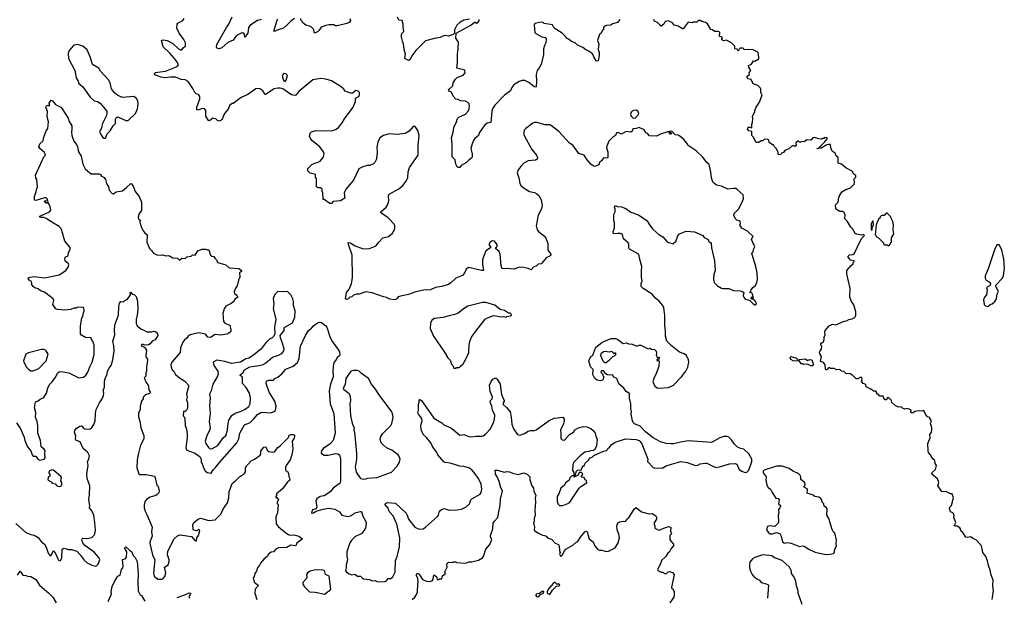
# Model space of a CAD drawing. Extents: x 1603745 to 1745082, y 385868 to 533966.
# Tile 610 of 646: x 1670218 to 1682338, y 485734 to 492841. Entities that reach past the tile are written whole.
import ezdxf

# ---------------------------------------------------------------- set-up
doc = ezdxf.new("R2010")
doc.units = 0

msp = doc.modelspace()

# ---------------------------------------------------------------- linework, layer by layer
at = {"layer": '0CON20XD'}
for points in [[(1674885, 490760), (1674935, 490799), (1674976, 490854), (1674997, 490895), (1675001, 490969), (1675018, 491022), (1675124, 491175), (1675124, 491295), (1675134, 491415), (1675117, 491477), (1675085, 491528), (1675065, 491530), (1675011, 491469), (1674965, 491441), (1674864, 491426), (1674765, 491437), (1674695, 491416), (1674653, 491385), (1674626, 491335), (1674614, 491274), (1674620, 491215), (1674615, 491160), (1674604, 491115), (1674589, 491085), (1674575, 491067), (1674530, 491045), (1674495, 491047), (1674441, 491029), (1674393, 491005), (1674325, 490868), (1674234, 490756), (1674212, 490705), (1674220, 490645), (1674167, 490613), (1674078, 490602), (1674055, 490580), (1674035, 490580), (1673965, 490630), (1673955, 490630), (1673950, 490715), (1673943, 490723), (1673940, 490755), (1673925, 490770), (1673895, 490772), (1673872, 490785), (1673870, 490885), (1673860, 490895), (1673858, 490935), (1673793, 490953), (1673763, 490983), (1673765, 491010), (1673815, 491058), (1673850, 491075), (1673894, 491086), (1673915, 491100), (1673953, 491145), (1673967, 491185), (1673956, 491216), (1673913, 491275), (1673814, 491354), (1673800, 491375), (1673787, 491405), (1673794, 491446), (1673809, 491461), (1673862, 491478), (1674055, 491474), (1674085, 491480), (1674115, 491492), (1674142, 491515), (1674187, 491573), (1674215, 491621), (1674321, 491765), (1674352, 491835), (1674350, 491875), (1674392, 491895), (1674400, 491915), (1674400, 491945), (1674385, 491960), (1674355, 491968), (1674315, 491938), (1674295, 491938), (1674243, 491953), (1674225, 491960), (1674208, 491985), (1674174, 492014), (1674055, 492087), (1673985, 492109), (1673925, 492119), (1673825, 492102), (1673655, 491958), (1673617, 491913), (1673604, 491906), (1673565, 491915), (1673459, 491989), (1673425, 492000), (1673395, 492000), (1673352, 491988), (1673245, 491920), (1673235, 491920), (1673225, 491948), (1673210, 491965), (1673175, 491988), (1673145, 491994), (1673125, 491990), (1673025, 491919), (1672945, 491883), (1672845, 491810), (1672835, 491810), (1672802, 491785), (1672785, 491740), (1672738, 491685), (1672705, 491610), (1672691, 491599), (1672674, 491594), (1672655, 491600), (1672632, 491622), (1672595, 491629), (1672555, 491597), (1672542, 491602), (1672508, 491655), (1672508, 491725), (1672495, 491744), (1672465, 491747), (1672415, 491726), (1672397, 491735), (1672399, 491765), (1672434, 491865), (1672437, 491895), (1672422, 491915), (1672385, 491931), (1672373, 491943), (1672350, 491995), (1672291, 492081), (1672255, 492101), (1672205, 492103), (1672135, 492134), (1672075, 492134), (1672005, 492125), (1671957, 492135), (1671885, 492161), (1671877, 492175), (1671885, 492190), (1672015, 492208), (1672155, 492265), (1672173, 492285), (1672162, 492315), (1672125, 492364), (1672065, 492430), (1671984, 492505), (1671963, 492585), (1671985, 492592), (1672035, 492584), (1672105, 492546), (1672175, 492483), (1672205, 492467), (1672215, 492468), (1672235, 492497), (1672258, 492515), (1672261, 492555), (1672240, 492595), (1672180, 492675), (1672151, 492735), (1672157, 492785), (1672165, 492798), (1672225, 492832), (1672244, 492856)], [(1673195, 492844), (1673145, 492831), (1673051, 492769), (1673035, 492745), (1673027, 492675), (1673010, 492655), (1672995, 492620), (1672980, 492665), (1672965, 492678), (1672945, 492676), (1672886, 492645), (1672845, 492590), (1672781, 492559), (1672705, 492495), (1672675, 492483), (1672648, 492488), (1672639, 492505), (1672646, 492535), (1672764, 492745), (1672793, 492787), (1672832, 492875)], [(1673600, 492855), (1673555, 492823), (1673508, 492772), (1673465, 492737), (1673387, 492713), (1673355, 492697), (1673345, 492700), (1673386, 492834), (1673395, 492850)], [(1674283, 492855), (1674290, 492825), (1674272, 492805), (1674246, 492794), (1674125, 492767), (1674105, 492767), (1674085, 492776), (1674025, 492778), (1673985, 492771), (1673931, 492749), (1673905, 492713), (1673885, 492693), (1673850, 492675), (1673842, 492685), (1673838, 492718), (1673802, 492755), (1673740, 492775), (1673705, 492800), (1673700, 492815), (1673680, 492835), (1673680, 492855)], [(1675755, 492848), (1675685, 492836), (1675635, 492808), (1675600, 492775), (1675570, 492715), (1675570, 492675), (1675555, 492660), (1675495, 492639), (1675455, 492648), (1675436, 492644), (1675395, 492622), (1675325, 492609), (1675215, 492579), (1675095, 492463), (1675044, 492396), (1675025, 492352), (1675005, 492340), (1674958, 492365), (1674967, 492415), (1674951, 492475), (1674944, 492545), (1674929, 492575), (1674916, 492624), (1674917, 492665), (1674946, 492695), (1674938, 492755), (1674940, 492785), (1674925, 492830), (1674885, 492833), (1674870, 492870)], [(1677606, 492845), (1677575, 492807), (1677515, 492790), (1677495, 492773), (1677445, 492768), (1677412, 492755), (1677404, 492746), (1677403, 492717), (1677390, 492710), (1677374, 492676), (1677355, 492660), (1677332, 492585), (1677348, 492545), (1677339, 492475), (1677352, 492435), (1677352, 492398), (1677338, 492335), (1677325, 492330), (1677313, 492333), (1677284, 492384), (1677278, 492408), (1677265, 492423), (1677215, 492458), (1677185, 492470), (1677148, 492498), (1677085, 492526), (1677054, 492554), (1677012, 492572), (1676975, 492600), (1676955, 492608), (1676937, 492635), (1676895, 492673), (1676797, 492737), (1676775, 492777), (1676673, 492793), (1676660, 492805), (1676635, 492812), (1676558, 492792), (1676550, 492775), (1676560, 492685), (1676571, 492671), (1676645, 492628), (1676685, 492620), (1676697, 492607), (1676693, 492557), (1676677, 492525), (1676667, 492483), (1676666, 492414), (1676641, 492305), (1676615, 492252), (1676587, 492215), (1676574, 492166), (1676581, 492085), (1676574, 492016), (1676565, 492010), (1676545, 492019), (1676485, 492069), (1676435, 492092), (1676405, 492094), (1676365, 492082), (1676302, 492038), (1676276, 492005), (1676260, 491965), (1676187, 491913), (1676065, 491787), (1676038, 491745), (1676029, 491715), (1676018, 491575), (1675975, 491569), (1675945, 491546), (1675879, 491451), (1675866, 491414), (1675822, 491378), (1675804, 491355), (1675786, 491315), (1675771, 491255), (1675788, 491185), (1675788, 491152), (1675785, 491142), (1675745, 491112), (1675718, 491082), (1675652, 491045), (1675635, 491020), (1675615, 491020), (1675602, 491032), (1675588, 491065), (1675577, 491117), (1675542, 491155), (1675543, 491315), (1675533, 491385), (1675553, 491455), (1675562, 491515), (1675596, 491584), (1675606, 491624), (1675625, 491642), (1675705, 491680), (1675738, 491715), (1675750, 491745), (1675756, 491784), (1675752, 491805), (1675735, 491822), (1675707, 491837), (1675644, 491844), (1675615, 491858), (1675585, 491862), (1675555, 491900), (1675535, 491950), (1675505, 491962), (1675498, 491975), (1675504, 491986), (1675550, 492025), (1675552, 492065), (1675581, 492109), (1675605, 492130), (1675675, 492160), (1675700, 492185), (1675698, 492218), (1675600, 492245), (1675609, 492315), (1675606, 492415), (1675616, 492485), (1675618, 492565), (1675587, 492615), (1675590, 492675), (1675683, 492723), (1675773, 492775), (1675815, 492810), (1675825, 492812), (1675845, 492798), (1675855, 492800), (1675874, 492826), (1675874, 492845)], [(1678868, 492618), (1678855, 492630), (1678833, 492633), (1678836, 492686), (1678816, 492696), (1678775, 492697), (1678745, 492717), (1678725, 492720), (1678685, 492788), (1678660, 492805), (1678615, 492818), (1678595, 492832), (1678575, 492830), (1678555, 492812), (1678508, 492812), (1678495, 492802), (1678448, 492812), (1678385, 492730), (1678375, 492730), (1678322, 492762), (1678275, 492772), (1678253, 492803), (1678205, 492828), (1678165, 492820), (1678147, 492785), (1678115, 492760), (1678105, 492760), (1678100, 492775), (1678068, 492808), (1678032, 492822), (1678024, 492845)], [(1671275, 491382), (1671294, 491436), (1671330, 491475), (1671367, 491535), (1671396, 491565), (1671399, 491611), (1671406, 491634), (1671425, 491644), (1671435, 491642), (1671525, 491601), (1671555, 491601), (1671645, 491688), (1671668, 491745), (1671676, 491805), (1671673, 491843), (1671655, 491873), (1671625, 491894), (1671484, 491884), (1671427, 491907), (1671385, 491941), (1671350, 491990), (1671331, 492065), (1671311, 492101), (1671215, 492209), (1671193, 492243), (1671115, 492291), (1671084, 492385), (1671048, 492468), (1670995, 492516), (1670935, 492534), (1670883, 492527), (1670828, 492462), (1670816, 492425), (1670819, 492365), (1670897, 492215), (1670913, 492125), (1670937, 492085), (1670946, 492055), (1670994, 492015), (1671085, 491886), (1671134, 491844), (1671175, 491834), (1671209, 491815), (1671289, 491715), (1671292, 491688), (1671282, 491655), (1671239, 491565), (1671222, 491498), (1671203, 491475), (1671202, 491465), (1671216, 491426), (1671240, 491390), (1671255, 491382), (1671275, 491382)], [(1682190, 485705), (1682206, 485814), (1682196, 485875), (1682201, 485945), (1682170, 486020), (1682167, 486055), (1682143, 486125), (1682132, 486182), (1682109, 486235), (1682074, 486285), (1682056, 486366), (1681996, 486436), (1681945, 486460), (1681926, 486476), (1681885, 486468), (1681862, 486472), (1681825, 486530), (1681803, 486553), (1681800, 486575), (1681789, 486589), (1681757, 486607), (1681735, 486608), (1681722, 486615), (1681740, 486655), (1681718, 486715), (1681722, 486745), (1681703, 486773), (1681677, 486787), (1681663, 486825), (1681666, 486844), (1681687, 486865), (1681713, 486957), (1681697, 487007), (1681675, 487008), (1681625, 487030), (1681570, 487035), (1681520, 487105), (1681532, 487145), (1681515, 487190), (1681445, 487250), (1681452, 487275), (1681490, 487305), (1681502, 487355), (1681488, 487378), (1681482, 487415), (1681457, 487437), (1681430, 487485), (1681404, 487514), (1681399, 487535), (1681398, 487625), (1681426, 487695), (1681421, 487735), (1681440, 487765), (1681446, 487794), (1681446, 487825), (1681435, 487858), (1681428, 487875), (1681436, 487894), (1681438, 487915), (1681420, 487935), (1681420, 487945), (1681394, 487954), (1681367, 487987), (1681345, 488032), (1681323, 488023), (1681285, 488028), (1681235, 488020), (1681217, 488003), (1681205, 488000), (1681188, 488008), (1681190, 488035), (1681165, 488050), (1681145, 488058), (1681115, 488050), (1681103, 488053), (1681085, 488060), (1681067, 488077), (1681035, 488073), (1680993, 488093), (1680952, 488132), (1680950, 488155), (1680915, 488188), (1680895, 488188), (1680888, 488162), (1680873, 488163), (1680853, 488183), (1680852, 488202), (1680845, 488210), (1680805, 488210), (1680788, 488228), (1680770, 488235), (1680770, 488255), (1680755, 488270), (1680728, 488268), (1680705, 488290), (1680695, 488290), (1680688, 488298), (1680645, 488318), (1680638, 488325), (1680635, 488350), (1680600, 488365), (1680580, 488395), (1680588, 488415), (1680585, 488438), (1680563, 488437), (1680535, 488420), (1680515, 488420), (1680465, 488470), (1680452, 488472), (1680447, 488487), (1680393, 488483), (1680363, 488513), (1680335, 488518), (1680315, 488537), (1680271, 488531), (1680245, 488548), (1680198, 488548), (1680185, 488560), (1680172, 488558), (1680155, 488532), (1680145, 488532), (1680135, 488542), (1680132, 488592), (1680121, 488611), (1680111, 488621), (1680074, 488635), (1680088, 488695), (1680065, 488730), (1680062, 488745), (1680070, 488765), (1680088, 488785), (1680090, 488825), (1680080, 488835), (1680080, 488855), (1680095, 488870), (1680110, 488875), (1680122, 488905), (1680120, 488935), (1680133, 488965), (1680129, 488995), (1680134, 489016), (1680180, 489075), (1680224, 489096), (1680265, 489087), (1680365, 489130), (1680395, 489134), (1680425, 489150), (1680465, 489158), (1680497, 489175), (1680510, 489200), (1680511, 489245), (1680484, 489334), (1680455, 489375), (1680437, 489425), (1680441, 489535), (1680398, 489715), (1680401, 489755), (1680452, 489818), (1680478, 489835), (1680477, 489855), (1680488, 489865), (1680488, 489875), (1680445, 489880), (1680410, 489925), (1680434, 489946), (1680475, 489950), (1680495, 489968), (1680568, 490125), (1680585, 490152), (1680618, 490185), (1680605, 490198), (1680585, 490190), (1680515, 490200), (1680497, 490215), (1680478, 490258), (1680447, 490287), (1680406, 490356), (1680377, 490385), (1680370, 490405), (1680380, 490425), (1680380, 490445), (1680361, 490471), (1680345, 490482), (1680315, 490482), (1680270, 490505), (1680262, 490515), (1680258, 490562), (1680292, 490595), (1680300, 490655), (1680310, 490665), (1680310, 490675), (1680337, 490723), (1680388, 490752), (1680445, 490770), (1680488, 490815), (1680492, 490835), (1680488, 490882), (1680508, 490905), (1680510, 490925), (1680485, 490940), (1680466, 490976), (1680385, 491018), (1680335, 491062), (1680294, 491074), (1680292, 491145), (1680267, 491167), (1680257, 491197), (1680218, 491225), (1680202, 491265), (1680200, 491305), (1680176, 491306), (1680155, 491300), (1680085, 491260), (1680050, 491260), (1680050, 491255), (1680035, 491250), (1680030, 491255), (1680050, 491260), (1680126, 491334), (1680158, 491375), (1680157, 491387), (1680125, 491390), (1680115, 491380), (1680100, 491380), (1680095, 491370), (1680085, 491370), (1680054, 491374), (1680005, 491392), (1679980, 491385), (1679955, 491360), (1679905, 491362), (1679875, 491338), (1679855, 491342), (1679835, 491333), (1679815, 491332), (1679806, 491346), (1679795, 491348), (1679772, 491325), (1679770, 491315), (1679778, 491305), (1679765, 491282), (1679745, 491290), (1679725, 491288), (1679685, 491252), (1679635, 491230), (1679620, 491205), (1679595, 491200), (1679585, 491182), (1679565, 491177), (1679555, 491182), (1679552, 491212), (1679528, 491255), (1679508, 491275), (1679495, 491300), (1679485, 491300), (1679445, 491330), (1679438, 491358), (1679428, 491368), (1679385, 491370), (1679365, 491350), (1679345, 491350), (1679315, 491330), (1679285, 491330), (1679245, 491400), (1679230, 491415), (1679230, 491465), (1679195, 491473), (1679178, 491495), (1679185, 491520), (1679205, 491520), (1679225, 491510), (1679228, 491515), (1679228, 491555), (1679238, 491575), (1679242, 491625), (1679240, 491655), (1679268, 491705), (1679268, 491725), (1679284, 491766), (1679326, 491824), (1679356, 491915), (1679341, 491945), (1679342, 491985), (1679335, 492000), (1679305, 492030), (1679245, 492052), (1679220, 492105), (1679185, 492113), (1679173, 492127), (1679172, 492145), (1679200, 492165), (1679198, 492192), (1679218, 492215), (1679192, 492255), (1679190, 492275), (1679226, 492294), (1679250, 492335), (1679265, 492332), (1679315, 492360), (1679312, 492425), (1679305, 492440), (1679245, 492468), (1679185, 492473), (1679135, 492470), (1679130, 492485), (1679115, 492490), (1679085, 492490), (1679072, 492478), (1679062, 492452), (1679048, 492478), (1679022, 492482), (1679020, 492515), (1678985, 492550), (1678917, 492587), (1678885, 492582), (1678862, 492592), (1678860, 492605), (1678868, 492618)], [(1673485, 492080), (1673498, 492095), (1673516, 492155), (1673495, 492173), (1673465, 492178), (1673454, 492156), (1673455, 492130), (1673465, 492098), (1673474, 492084), (1673485, 492080)], [(1670635, 490336), (1670546, 490396), (1670515, 490406), (1670480, 490405), (1670462, 490415), (1670468, 490425), (1670585, 490477), (1670600, 490495), (1670595, 490540), (1670565, 490600), (1670559, 490585), (1670545, 490582), (1670520, 490605), (1670535, 490614), (1670560, 490610), (1670564, 490616), (1670557, 490637), (1670545, 490647), (1670525, 490649), (1670415, 490618), (1670402, 490622), (1670399, 490645), (1670400, 490665), (1670423, 490725), (1670428, 490765), (1670438, 490785), (1670430, 490875), (1670418, 490895), (1670414, 490926), (1670516, 491154), (1670537, 491175), (1670523, 491205), (1670465, 491257), (1670452, 491275), (1670468, 491315), (1670508, 491352), (1670514, 491395), (1670543, 491475), (1670565, 491500), (1670573, 491585), (1670557, 491653), (1670562, 491712), (1670542, 491765), (1670550, 491780), (1670565, 491790), (1670573, 491783), (1670590, 491785), (1670580, 491815), (1670605, 491852), (1670624, 491844), (1670658, 491798), (1670725, 491764), (1670742, 491745), (1670815, 491627), (1670826, 491586), (1670859, 491535), (1670862, 491495), (1670854, 491455), (1670859, 491415), (1670886, 491345), (1670916, 491306), (1670930, 491275), (1670944, 491215), (1670973, 491163), (1670995, 491063), (1671024, 491005), (1671080, 490955), (1671100, 490945), (1671195, 490944), (1671212, 490935), (1671225, 490917), (1671259, 490899), (1671276, 490876), (1671287, 490825), (1671313, 490785), (1671321, 490745), (1671355, 490702), (1671375, 490700), (1671405, 490721), (1671485, 490733), (1671534, 490775), (1671585, 490824), (1671595, 490820), (1671618, 490785), (1671638, 490725), (1671690, 490665), (1671716, 490595), (1671719, 490515), (1671716, 490494), (1671685, 490448), (1671677, 490405), (1671681, 490391), (1671700, 490375), (1671698, 490355), (1671706, 490315), (1671731, 490255), (1671755, 490222), (1671787, 490195), (1671784, 490105), (1671806, 490045), (1671816, 490026), (1671842, 490002), (1671865, 489970), (1671905, 489948), (1671955, 489944), (1671975, 489949), (1672016, 489934), (1672055, 489938), (1672105, 489912), (1672160, 489905), (1672185, 489880), (1672215, 489907), (1672255, 489903), (1672276, 489924), (1672328, 489932), (1672345, 489948), (1672377, 489943), (1672410, 489995), (1672465, 490017), (1672505, 490018), (1672525, 490007), (1672548, 490008), (1672567, 489945), (1672585, 489930), (1672610, 489925), (1672620, 489905), (1672640, 489885), (1672652, 489855), (1672671, 489851), (1672755, 489823), (1672795, 489787), (1672915, 489778), (1672947, 489755), (1672948, 489742), (1672922, 489725), (1672926, 489674), (1672910, 489635), (1672896, 489565), (1672872, 489528), (1672857, 489493), (1672862, 489472), (1672893, 489453), (1672902, 489425), (1672872, 489405), (1672862, 489395), (1672856, 489374), (1672823, 489347), (1672754, 489316), (1672736, 489284), (1672719, 489225), (1672728, 489128), (1672745, 489107), (1672803, 489083), (1672818, 489025), (1672817, 489005), (1672790, 488980), (1672770, 488970), (1672695, 488960), (1672625, 488968), (1672565, 488931), (1672536, 488936), (1672505, 488971), (1672425, 488989), (1672315, 488962), (1672291, 488945), (1672271, 488919), (1672245, 488902), (1672225, 488873), (1672199, 488805), (1672194, 488745), (1672092, 488625), (1672080, 488595), (1672081, 488565), (1672095, 488533), (1672116, 488516), (1672137, 488477), (1672185, 488436), (1672253, 488395), (1672295, 488345), (1672298, 488325), (1672271, 488235), (1672278, 488195), (1672272, 488165), (1672283, 488125), (1672284, 488065), (1672275, 488039), (1672255, 488018), (1672235, 488020), (1672230, 487965), (1672243, 487953), (1672249, 487935), (1672254, 487846), (1672272, 487802), (1672278, 487745), (1672279, 487701), (1672264, 487574), (1672276, 487546), (1672365, 487511), (1672436, 487465), (1672453, 487435), (1672452, 487395), (1672469, 487369), (1672480, 487325), (1672500, 487290), (1672525, 487270), (1672575, 487260), (1672603, 487305), (1672630, 487330), (1672676, 487394), (1672890, 487635), (1672915, 487685), (1672929, 487755), (1672986, 487854), (1673054, 487886), (1673102, 487928), (1673145, 487982), (1673185, 488008), (1673205, 488011), (1673305, 488004), (1673344, 488016), (1673366, 488034), (1673374, 488085), (1673360, 488145), (1673287, 488257), (1673251, 488365), (1673256, 488394), (1673285, 488406), (1673344, 488406), (1673360, 488425), (1673397, 488443), (1673445, 488482), (1673495, 488542), (1673583, 488577), (1673636, 488624), (1673658, 488672), (1673674, 488825), (1673737, 488955), (1673775, 489018), (1673811, 489045), (1673835, 489074), (1673885, 489110), (1673907, 489117), (1673935, 489113), (1673987, 489075), (1673998, 489058), (1674040, 488930), (1674068, 488878), (1674136, 488786), (1674153, 488755), (1674159, 488711), (1674155, 488703), (1674124, 488686), (1674119, 488665), (1674089, 488625), (1674082, 488605), (1674073, 488525), (1674076, 488445), (1674043, 488355), (1674026, 488275), (1674041, 488115), (1674083, 487995), (1674101, 487755), (1674075, 487663), (1674035, 487616), (1673955, 487564), (1673934, 487535), (1673928, 487515), (1673935, 487502), (1673965, 487483), (1674015, 487482), (1674105, 487504), (1674135, 487501), (1674154, 487485), (1674167, 487433), (1674166, 487165), (1674158, 487135), (1674140, 487120), (1674075, 487075), (1674045, 487035), (1674011, 487009), (1673965, 486983), (1673915, 486973), (1673875, 486947), (1673862, 486915), (1673874, 486845), (1673869, 486821), (1673821, 486809), (1673810, 486775), (1673815, 486770), (1673835, 486772), (1673868, 486792), (1673952, 486818), (1674025, 486831), (1674098, 486818), (1674154, 486785), (1674184, 486745), (1674255, 486727), (1674290, 486735), (1674325, 486762), (1674355, 486776), (1674415, 486790), (1674425, 486788), (1674442, 486732), (1674478, 486665), (1674481, 486645), (1674473, 486585), (1674431, 486519), (1674344, 486476), (1674300, 486430), (1674282, 486405), (1674266, 486356), (1674247, 486295), (1674244, 486235), (1674254, 486195), (1674238, 486135), (1674238, 486095), (1674227, 486065), (1674242, 486045), (1674275, 486022), (1674305, 486010), (1674345, 486017), (1674375, 485994), (1674415, 485993), (1674438, 485968), (1674452, 485962), (1674525, 485952), (1674555, 485936), (1674595, 485942), (1674626, 485924), (1674715, 485927), (1674728, 485932), (1674753, 485967), (1674785, 485967), (1674812, 485985), (1674838, 486045), (1674844, 486185), (1674865, 486235), (1674892, 486355), (1674898, 486465), (1674859, 486635), (1674814, 486735), (1674765, 486788), (1674755, 486832), (1674739, 486849), (1674726, 486856), (1674717, 486875), (1674722, 486888), (1674745, 486902), (1674845, 486890), (1674975, 486769), (1674989, 486745), (1675004, 486695), (1675084, 486595), (1675135, 486573), (1675183, 486575), (1675215, 486595), (1675363, 486727), (1675374, 486745), (1675384, 486795), (1675409, 486815), (1675445, 486828), (1675505, 486806), (1675605, 486810), (1675655, 486820), (1675715, 486846), (1675755, 486884), (1675772, 486935), (1675783, 486947), (1675886, 487004), (1675899, 487025), (1675907, 487065), (1675899, 487125), (1675866, 487196), (1675821, 487255), (1675784, 487304), (1675745, 487325), (1675685, 487345), (1675635, 487349), (1675515, 487386), (1675455, 487393), (1675440, 487400), (1675366, 487485), (1675348, 487525), (1675302, 487582), (1675279, 487635), (1675225, 487701), (1675186, 487735), (1675166, 487785), (1675156, 487835), (1675158, 487865), (1675171, 487905), (1675169, 487935), (1675126, 487985), (1675119, 488005), (1675126, 488035), (1675126, 488105), (1675136, 488135), (1675137, 488163), (1675143, 488167), (1675166, 488155), (1675316, 487936), (1675415, 487879), (1675437, 487855), (1675525, 487820), (1675539, 487809), (1675635, 487730), (1675685, 487735), (1675745, 487712), (1675775, 487708), (1675835, 487717), (1675905, 487715), (1675925, 487721), (1675957, 487743), (1676014, 487805), (1676052, 487885), (1676062, 487925), (1676066, 487974), (1676039, 488035), (1676031, 488085), (1676011, 488135), (1676014, 488155), (1676034, 488175), (1676038, 488195), (1676008, 488265), (1676003, 488345), (1676022, 488388), (1676044, 488416), (1676065, 488430), (1676085, 488428), (1676095, 488419), (1676134, 488355), (1676149, 488229), (1676183, 488155), (1676183, 488145), (1676170, 488125), (1676169, 488105), (1676209, 488069), (1676254, 488014), (1676269, 487951), (1676274, 487865), (1676296, 487806), (1676345, 487737), (1676375, 487728), (1676430, 487750), (1676475, 487777), (1676506, 487786), (1676555, 487788), (1676574, 487796), (1676735, 487910), (1676795, 487939), (1676905, 487952), (1676919, 487929), (1676919, 487905), (1676906, 487855), (1676873, 487795), (1676879, 487755), (1676877, 487697), (1676882, 487685), (1676895, 487673), (1676925, 487667), (1676985, 487737), (1677033, 487767), (1677052, 487795), (1677095, 487820), (1677156, 487834), (1677200, 487830), (1677250, 487810), (1677277, 487787), (1677300, 487755), (1677308, 487715), (1677326, 487675), (1677318, 487595), (1677295, 487548), (1677278, 487538)], [(1677795, 491631), (1677832, 491668), (1677839, 491685), (1677826, 491715), (1677805, 491728), (1677775, 491724), (1677756, 491714), (1677746, 491704), (1677738, 491675), (1677743, 491655), (1677765, 491633), (1677795, 491631)], [(1677278, 487538), (1677245, 487537), (1677223, 487527), (1677175, 487521), (1677117, 487475), (1677039, 487395), (1677026, 487365), (1677022, 487295), (1677038, 487275), (1677040, 487230), (1677060, 487245), (1677073, 487287), (1677085, 487300), (1677128, 487302), (1677145, 487340), (1677155, 487350), (1677168, 487352), (1677180, 487385), (1677219, 487421), (1677240, 487450), (1677265, 487458), (1677285, 487478), (1677405, 487532), (1677445, 487540), (1677458, 487565), (1677480, 487580), (1677505, 487612), (1677549, 487641), (1677676, 487684), (1677805, 487676), (1677845, 487663), (1677853, 487655), (1677874, 487624), (1677938, 487465), (1677948, 487435), (1677944, 487405), (1678015, 487331), (1678026, 487326), (1678126, 487324), (1678175, 487352), (1678243, 487373), (1678355, 487403), (1678435, 487391), (1678535, 487356), (1678565, 487361), (1678595, 487376), (1678655, 487386), (1678675, 487383), (1678765, 487338), (1678795, 487332), (1678833, 487337), (1678955, 487376), (1679025, 487380), (1679045, 487370), (1679072, 487305), (1679108, 487285), (1679135, 487274), (1679165, 487271), (1679194, 487296), (1679228, 487405), (1679228, 487435), (1679195, 487500), (1679130, 487555), (1679093, 487563), (1679055, 487580), (1679017, 487617), (1678980, 487670), (1678945, 487702), (1678925, 487712), (1678887, 487713), (1678835, 487697), (1678735, 487638), (1678445, 487660), (1678353, 487643), (1678265, 487623), (1678235, 487622), (1678175, 487627), (1678105, 487647), (1678014, 487694), (1677921, 487771), (1677855, 487840), (1677785, 487870), (1677770, 487885), (1677763, 487903), (1677743, 487985), (1677748, 488015), (1677740, 488055), (1677742, 488115), (1677723, 488185), (1677725, 488240), (1677684, 488264), (1677656, 488306), (1677591, 488361), (1677568, 488425), (1677532, 488442), (1677515, 488470), (1677475, 488468), (1677453, 488473), (1677432, 488482), (1677405, 488520), (1677375, 488520), (1677370, 488505), (1677390, 488485), (1677400, 488455), (1677410, 488445), (1677398, 488405), (1677365, 488396), (1677325, 488404), (1677298, 488425), (1677273, 488475), (1677278, 488535), (1677245, 488568), (1677224, 488645), (1677250, 488695), (1677273, 488715), (1677309, 488811), (1677325, 488822), (1677385, 488867), (1677465, 488906), (1677497, 488917), (1677554, 488916), (1677580, 488905), (1677645, 488858), (1677683, 488863), (1677715, 488851), (1677759, 488849), (1677815, 488823), (1677845, 488834), (1677865, 488834), (1677955, 488790), (1677975, 488798), (1677995, 488788), (1678032, 488782), (1678052, 488762), (1678058, 488735), (1678054, 488714), (1678065, 488690), (1678075, 488680), (1678085, 488690), (1678090, 488685), (1678088, 488662), (1678065, 488660), (1678062, 488655), (1678065, 488640), (1678075, 488650), (1678088, 488638), (1678087, 488575), (1678054, 488486), (1678023, 488427), (1678012, 488385), (1678035, 488333), (1678065, 488310), (1678085, 488307), (1678203, 488317), (1678266, 488344), (1678365, 488447), (1678419, 488515), (1678443, 488565), (1678456, 488625), (1678452, 488655), (1678425, 488710), (1678395, 488730), (1678339, 488749), (1678235, 488830), (1678184, 488884), (1678167, 488945), (1678168, 489012), (1678158, 489075), (1678159, 489205), (1678146, 489294), (1678134, 489325), (1678089, 489379), (1678045, 489413), (1678005, 489462), (1677894, 489534), (1677868, 489558), (1677868, 489595), (1677882, 489625), (1677873, 489675), (1677870, 489755), (1677876, 489805), (1677847, 489905), (1677844, 489935), (1677834, 489955), (1677725, 490018), (1677717, 490035), (1677718, 490075), (1677708, 490095), (1677652, 490145), (1677636, 490196), (1677615, 490208), (1677575, 490211), (1677535, 490207), (1677522, 490215), (1677523, 490235), (1677540, 490275), (1677538, 490345), (1677530, 490365), (1677530, 490445), (1677548, 490475), (1677548, 490515), (1677540, 490535), (1677545, 490550), (1677555, 490552), (1677574, 490544), (1677625, 490538), (1677678, 490518), (1677742, 490472), (1677835, 490439), (1677941, 490365), (1677971, 490315), (1678013, 490263), (1678085, 490198), (1678135, 490169), (1678188, 490108), (1678205, 490099), (1678265, 490082), (1678275, 490098), (1678295, 490110), (1678318, 490182), (1678338, 490205), (1678422, 490238), (1678525, 490230), (1678626, 490186), (1678645, 490162), (1678682, 490145), (1678692, 490135), (1678698, 490115), (1678720, 490100), (1678729, 490085), (1678732, 490035), (1678770, 489875), (1678777, 489755), (1678763, 489705), (1678757, 489645), (1678767, 489605), (1678808, 489565), (1678855, 489538), (1678875, 489532), (1678945, 489533), (1679005, 489507), (1679086, 489506), (1679105, 489502), (1679130, 489485), (1679124, 489444), (1679130, 489425), (1679145, 489407), (1679204, 489384), (1679245, 489343), (1679265, 489332), (1679277, 489333), (1679288, 489345), (1679268, 489388), (1679220, 489405), (1679225, 489430), (1679242, 489412), (1679250, 489415), (1679237, 489467), (1679225, 489480), (1679200, 489485), (1679218, 489502), (1679220, 489515), (1679244, 489546), (1679275, 489570), (1679292, 489605), (1679300, 489645), (1679296, 489724), (1679281, 489805), (1679230, 489965), (1679232, 489978), (1679248, 489985), (1679251, 490015), (1679267, 490045), (1679227, 490135), (1679232, 490158), (1679247, 490175), (1679177, 490237), (1679105, 490276), (1679081, 490315), (1679089, 490335), (1679086, 490356), (1679075, 490366), (1679045, 490376), (1679025, 490394), (1679010, 490435), (1679013, 490455), (1679070, 490515), (1679114, 490606), (1679126, 490635), (1679124, 490685), (1679051, 490751), (1679032, 490762), (1679005, 490765), (1678936, 490756), (1678855, 490791), (1678796, 490805), (1678755, 490839), (1678745, 490855), (1678735, 490893), (1678726, 490965), (1678705, 491058), (1678675, 491085), (1678623, 491153), (1678545, 491228), (1678445, 491294), (1678431, 491321), (1678394, 491365), (1678345, 491407), (1678325, 491420), (1678285, 491423), (1678245, 491470), (1678220, 491465), (1678240, 491445), (1678235, 491433), (1678224, 491434), (1678212, 491445), (1678220, 491460), (1678195, 491462), (1678105, 491432), (1678055, 491407), (1677971, 491411), (1677945, 491440), (1677925, 491448), (1677918, 491465), (1677906, 491486), (1677845, 491513), (1677805, 491500), (1677773, 491497), (1677761, 491489), (1677755, 491470), (1677742, 491458), (1677683, 491463), (1677625, 491434), (1677585, 491452), (1677565, 491450), (1677550, 491415), (1677515, 491393), (1677468, 491345), (1677444, 491285), (1677441, 491265), (1677459, 491215), (1677456, 491144), (1677445, 491137), (1677405, 491142), (1677385, 491108), (1677356, 491085), (1677347, 491053), (1677295, 491034), (1677275, 491042), (1677249, 491065), (1677204, 491115), (1677165, 491173), (1677102, 491195), (1677025, 491297), (1676985, 491320), (1676853, 491465), (1676765, 491535), (1676745, 491546), (1676685, 491548), (1676585, 491575), (1676555, 491576), (1676535, 491568), (1676447, 491503), (1676430, 491485), (1676421, 491445), (1676429, 491415), (1676521, 491245), (1676579, 491175), (1676590, 491145), (1676587, 491125), (1676566, 491114), (1676475, 491102), (1676425, 491075), (1676399, 491051), (1676354, 490995), (1676343, 490955), (1676363, 490895), (1676376, 490825), (1676392, 490795), (1676426, 490766), (1676495, 490727), (1676555, 490713), (1676585, 490699), (1676607, 490677), (1676636, 490625), (1676651, 490555), (1676641, 490515), (1676600, 490435), (1676574, 490305), (1676586, 490256), (1676604, 490234), (1676678, 490178), (1676694, 490154), (1676718, 490085), (1676720, 490005), (1676757, 489955), (1676757, 489945), (1676747, 489935), (1676698, 489912), (1676645, 489844), (1676635, 489837), (1676598, 489832), (1676575, 489810), (1676545, 489800), (1676515, 489762), (1676475, 489781), (1676405, 489794), (1676355, 489791), (1676305, 489771), (1676215, 489780), (1676156, 489776), (1676144, 489814), (1676134, 489955), (1676118, 489988), (1676073, 490025), (1676094, 490056), (1676096, 490075), (1676064, 490114), (1676035, 490119), (1676008, 490105), (1675993, 490075), (1676013, 490045), (1676013, 490035), (1675954, 489995), (1675915, 489890), (1675914, 489825), (1675928, 489758), (1675925, 489753), (1675904, 489754), (1675745, 489792), (1675715, 489770), (1675698, 489732), (1675668, 489695), (1675588, 489662), (1675526, 489604), (1675496, 489584), (1675415, 489558), (1675335, 489546), (1675275, 489516), (1675188, 489512), (1675095, 489491), (1675005, 489459), (1674905, 489440), (1674875, 489430), (1674862, 489405), (1674835, 489394), (1674775, 489402), (1674735, 489424), (1674695, 489429), (1674555, 489480), (1674477, 489493), (1674396, 489464), (1674365, 489463), (1674325, 489452), (1674305, 489432), (1674275, 489422), (1674264, 489406), (1674242, 489398), (1674230, 489405), (1674240, 489485), (1674274, 489526), (1674301, 489595), (1674316, 489665), (1674310, 489945), (1674264, 490074), (1674262, 490098), (1674285, 490096), (1674347, 490057), (1674445, 490023), (1674523, 490027), (1674585, 490050), (1674612, 490068), (1674637, 490105), (1674690, 490155), (1674757, 490175), (1674808, 490215), (1674827, 490245), (1674836, 490274), (1674836, 490305), (1674828, 490325), (1674755, 490403), (1674674, 490454), (1674663, 490465), (1674662, 490475), (1674728, 490532), (1674754, 490576), (1674763, 490615), (1674758, 490675), (1674768, 490695), (1674885, 490760)], [(1680705, 490252), (1680710, 490255), (1680710, 490285), (1680729, 490311), (1680725, 490360), (1680715, 490360), (1680700, 490325), (1680700, 490255), (1680705, 490252)], [(1680915, 490060), (1680938, 490082), (1680942, 490098), (1680950, 490105), (1680950, 490155), (1680978, 490205), (1680968, 490255), (1680972, 490315), (1680967, 490357), (1680940, 490405), (1680938, 490418), (1680895, 490460), (1680885, 490460), (1680858, 490432), (1680825, 490430), (1680810, 490415), (1680808, 490402), (1680790, 490385), (1680762, 490315), (1680750, 490195), (1680758, 490188), (1680760, 490175), (1680788, 490158), (1680850, 490095), (1680852, 490082), (1680862, 490072), (1680895, 490070), (1680902, 490062), (1680915, 490060)], [(1670179, 487879), (1670227, 487807), (1670272, 487705), (1670282, 487665), (1670316, 487585), (1670356, 487535), (1670372, 487485), (1670385, 487472), (1670415, 487470), (1670442, 487435), (1670465, 487420), (1670518, 487432), (1670532, 487448), (1670527, 487505), (1670533, 487535), (1670518, 487558), (1670483, 487585), (1670473, 487665), (1670441, 487755), (1670441, 487845), (1670433, 487895), (1670413, 487945), (1670416, 488005), (1670400, 488065), (1670411, 488139), (1670445, 488150), (1670469, 488171), (1670517, 488193), (1670549, 488245), (1670563, 488305), (1670585, 488351), (1670620, 488385), (1670663, 488447), (1670685, 488490), (1670705, 488507), (1670735, 488512), (1670825, 488496), (1670945, 488433), (1671005, 488444), (1671034, 488466), (1671058, 488505), (1671080, 488570), (1671112, 488625), (1671137, 488723), (1671136, 488835), (1671117, 488885), (1671102, 488905), (1671100, 488925), (1671082, 488932), (1671045, 488926), (1671030, 488930), (1670978, 488958), (1670968, 488975), (1670968, 489075), (1670982, 489168), (1670996, 489195), (1671003, 489235), (1671013, 489255), (1671008, 489295), (1670993, 489303), (1670925, 489300), (1670915, 489292), (1670885, 489292), (1670846, 489274), (1670775, 489267), (1670685, 489273), (1670663, 489283), (1670627, 489335), (1670639, 489385), (1670632, 489405), (1670525, 489488), (1670476, 489506), (1670445, 489530), (1670403, 489543), (1670386, 489556), (1670362, 489585), (1670368, 489595), (1670365, 489620), (1670336, 489636), (1670322, 489655), (1670327, 489663), (1670345, 489671), (1670395, 489682), (1670525, 489666), (1670705, 489700), (1670787, 489753), (1670815, 489795), (1670824, 489824), (1670821, 489835), (1670790, 489860), (1670778, 489878), (1670774, 489896), (1670780, 489920), (1670815, 489937), (1670819, 489975), (1670841, 490015), (1670839, 490039), (1670774, 490115), (1670739, 490245), (1670725, 490275), (1670706, 490296), (1670635, 490336)], [(1682135, 489312), (1682165, 489338), (1682190, 489345), (1682222, 489375), (1682242, 489405), (1682248, 489465), (1682267, 489495), (1682230, 489565), (1682232, 489575), (1682312, 489655), (1682328, 489695), (1682338, 489785), (1682332, 489895), (1682307, 490007), (1682275, 490070), (1682245, 490070), (1682215, 490010), (1682139, 489775), (1682102, 489688), (1682101, 489661), (1682113, 489635), (1682153, 489615), (1682167, 489593), (1682165, 489570), (1682118, 489545), (1682128, 489515), (1682120, 489455), (1682092, 489425), (1682080, 489395), (1682090, 489335), (1682105, 489320), (1682135, 489312)], [(1672585, 487562), (1672657, 487603), (1672724, 487696), (1672756, 487725), (1672778, 487792), (1672780, 487845), (1672791, 487915), (1672828, 487972), (1672869, 488001), (1672945, 488024), (1672995, 488047), (1673038, 488082), (1673056, 488115), (1673059, 488185), (1673048, 488245), (1673005, 488316), (1672960, 488365), (1672959, 488435), (1672955, 488448), (1672934, 488464), (1672938, 488475), (1672965, 488497), (1672985, 488533), (1673052, 488568), (1673165, 488584), (1673215, 488598), (1673244, 488615), (1673330, 488690), (1673405, 488714), (1673445, 488735), (1673468, 488765), (1673473, 488785), (1673455, 488860), (1673428, 488925), (1673424, 488956), (1673474, 489015), (1673474, 489045), (1673481, 489059), (1673575, 489111), (1673605, 489180), (1673608, 489258), (1673590, 489325), (1673589, 489375), (1673581, 489405), (1673556, 489455), (1673515, 489498), (1673475, 489493), (1673395, 489497), (1673364, 489465), (1673342, 489425), (1673337, 489405), (1673348, 489345), (1673337, 489285), (1673373, 489155), (1673356, 489055), (1673360, 488975), (1673345, 488947), (1673325, 488927), (1673295, 488910), (1673245, 488862), (1673208, 488812), (1673185, 488785), (1673095, 488711), (1673037, 488675), (1673002, 488668), (1672935, 488628), (1672825, 488612), (1672745, 488634), (1672645, 488650), (1672598, 488625), (1672606, 488585), (1672656, 488515), (1672660, 488485), (1672652, 488455), (1672596, 488355), (1672574, 488276), (1672556, 488235), (1672564, 488185), (1672556, 488095), (1672564, 487995), (1672549, 487895), (1672562, 487815), (1672554, 487786), (1672525, 487733), (1672500, 487655), (1672509, 487625), (1672541, 487575), (1672555, 487564), (1672585, 487562)], [(1670172, 486642), (1670295, 486531), (1670355, 486506), (1670395, 486499), (1670445, 486468), (1670482, 486422), (1670525, 486386), (1670545, 486351), (1670567, 486277), (1670594, 486244), (1670609, 486251), (1670625, 486298), (1670635, 486306), (1670661, 486271), (1670686, 486206), (1670695, 486192), (1670715, 486184), (1670725, 486191), (1670739, 486225), (1670741, 486319), (1670748, 486332), (1670765, 486339), (1670815, 486320), (1670855, 486322), (1670921, 486301), (1670964, 486255), (1671010, 486190), (1671049, 486159), (1671105, 486128), (1671154, 486116), (1671165, 486120), (1671185, 486140), (1671203, 486195), (1671193, 486225), (1671135, 486288), (1671022, 486372), (1670996, 486405), (1670984, 486435), (1670986, 486454), (1670995, 486461), (1671045, 486457), (1671105, 486470), (1671135, 486499), (1671143, 486515), (1671150, 486555), (1671144, 486655), (1671129, 486745), (1671106, 486796), (1671079, 486835), (1671082, 486865), (1671069, 486935), (1671079, 486995), (1671080, 487105), (1671048, 487195), (1671044, 487254), (1671062, 487355), (1671051, 487405), (1671070, 487435), (1671076, 487475), (1671058, 487515), (1671001, 487565), (1670964, 487645), (1670908, 487668), (1670904, 487685), (1670910, 487715), (1670891, 487765), (1670897, 487785), (1670915, 487812), (1670960, 487840), (1670975, 487843), (1670985, 487839), (1671009, 487809), (1671025, 487801), (1671085, 487806), (1671107, 487823), (1671130, 487860), (1671146, 487904), (1671150, 487995), (1671160, 488045), (1671202, 488128), (1671234, 488175), (1671251, 488215), (1671256, 488246), (1671244, 488285), (1671262, 488315), (1671261, 488395), (1671275, 488440), (1671296, 488475), (1671300, 488515), (1671319, 488555), (1671343, 488587), (1671364, 488656), (1671381, 488765), (1671377, 488827), (1671363, 488885), (1671389, 488965), (1671385, 489015), (1671391, 489085), (1671436, 489205), (1671438, 489305), (1671447, 489353), (1671465, 489373), (1671495, 489368), (1671514, 489386), (1671546, 489404), (1671582, 489455), (1671580, 489485), (1671585, 489490), (1671602, 489462), (1671628, 489458), (1671653, 489433), (1671668, 489378), (1671674, 489285), (1671666, 489204), (1671654, 489156), (1671653, 489105), (1671666, 489075), (1671708, 489035), (1671740, 489025), (1671785, 488998), (1671805, 489002), (1671845, 489000), (1671865, 489007), (1671885, 489003), (1671900, 488995), (1671914, 488974), (1671917, 488955), (1671887, 488903), (1671847, 488885), (1671825, 488852), (1671805, 488840), (1671757, 488837), (1671725, 488847), (1671712, 488835), (1671720, 488825), (1671753, 488813), (1671780, 488775), (1671769, 488705), (1671771, 488691), (1671790, 488665), (1671788, 488615), (1671778, 488572), (1671778, 488515), (1671770, 488495), (1671773, 488455), (1671752, 488435), (1671753, 488427), (1671774, 488375), (1671799, 488345), (1671808, 488285), (1671828, 488255), (1671815, 488242), (1671762, 488225), (1671758, 488212), (1671740, 488195), (1671738, 488175), (1671716, 488145), (1671703, 488087), (1671701, 488039), (1671681, 488005), (1671682, 487955), (1671698, 487902), (1671710, 487820), (1671748, 487725), (1671746, 487685), (1671707, 487605), (1671682, 487508), (1671665, 487425), (1671659, 487325), (1671684, 487254), (1671697, 487243), (1671776, 487244), (1671876, 487226), (1671886, 487205), (1671908, 487115), (1671923, 487095), (1671936, 487045), (1671930, 487020), (1671912, 486998), (1671894, 486986), (1671825, 486966), (1671785, 486941), (1671763, 486915), (1671751, 486875), (1671752, 486835), (1671762, 486795), (1671785, 486754), (1671847, 486595), (1671842, 486545), (1671850, 486485), (1671826, 486425), (1671822, 486395), (1671854, 486255), (1671880, 486195), (1671866, 486036), (1671875, 485995), (1671917, 485957), (1671966, 485955), (1671985, 485967), (1672005, 485991), (1672018, 486035), (1671999, 486105), (1672044, 486135), (1672057, 486175), (1672058, 486195), (1672038, 486255), (1672041, 486299), (1672115, 486450), (1672162, 486488), (1672195, 486502), (1672335, 486480), (1672368, 486435), (1672385, 486428), (1672395, 486430), (1672397, 486465), (1672420, 486495), (1672437, 486555), (1672425, 486567), (1672395, 486553), (1672360, 486560), (1672352, 486572), (1672348, 486625), (1672363, 486655), (1672415, 486696), (1672445, 486706), (1672545, 486680), (1672625, 486686), (1672693, 486757), (1672727, 486825), (1672777, 486895), (1672792, 486958), (1672795, 487032), (1672832, 487135), (1672875, 487166), (1672925, 487218), (1672984, 487255), (1672996, 487275), (1672999, 487325), (1673013, 487355), (1673036, 487374), (1673066, 487414), (1673108, 487432), (1673178, 487482), (1673186, 487495), (1673186, 487535), (1673225, 487582), (1673247, 487585), (1673263, 487543), (1673285, 487528), (1673335, 487520), (1673355, 487523), (1673395, 487576), (1673425, 487596), (1673525, 487700), (1673535, 487728), (1673555, 487738), (1673585, 487738), (1673599, 487729), (1673602, 487715), (1673595, 487690), (1673574, 487655), (1673579, 487555), (1673570, 487485), (1673546, 487424), (1673498, 487355), (1673490, 487335), (1673490, 487295), (1673519, 487279), (1673527, 487255)], [(1675585, 488550), (1675595, 488560), (1675625, 488562), (1675645, 488578), (1675675, 488608), (1675711, 488665), (1675746, 488744), (1675751, 488849), (1675761, 488895), (1675781, 488935), (1675832, 489008), (1675946, 489154), (1675975, 489173), (1676051, 489199), (1676105, 489193), (1676135, 489183), (1676175, 489188), (1676205, 489180), (1676215, 489190), (1676260, 489195), (1676268, 489202), (1676270, 489215), (1676255, 489228), (1676235, 489230), (1676184, 489264), (1676134, 489274), (1676065, 489330), (1675955, 489360), (1675915, 489361), (1675736, 489314), (1675695, 489292), (1675615, 489231), (1675575, 489214), (1675504, 489196), (1675425, 489176), (1675325, 489166), (1675290, 489145), (1675274, 489106), (1675272, 489042), (1675313, 488945), (1675449, 488749), (1675489, 488679), (1675515, 488650), (1675527, 488627), (1675530, 488605), (1675550, 488585), (1675562, 488552), (1675585, 488550)], [(1670355, 488521), (1670385, 488522), (1670455, 488549), (1670546, 488645), (1670567, 488727), (1670546, 488765), (1670534, 488774), (1670515, 488782), (1670487, 488783), (1670328, 488742), (1670294, 488725), (1670266, 488645), (1670271, 488625), (1670301, 488565), (1670325, 488540), (1670355, 488521)], [(1677415, 488622), (1677435, 488623), (1677480, 488655), (1677520, 488695), (1677540, 488705), (1677557, 488723), (1677560, 488735), (1677545, 488740), (1677535, 488730), (1677505, 488757), (1677475, 488748), (1677425, 488759), (1677405, 488753), (1677372, 488728), (1677368, 488715), (1677371, 488701), (1677398, 488645), (1677415, 488622)], [(1679975, 488580), (1679955, 488580), (1679915, 488602), (1679865, 488600), (1679855, 488608), (1679838, 488608), (1679815, 488640), (1679740, 488645), (1679711, 488661), (1679702, 488685), (1679715, 488698), (1679735, 488688), (1679772, 488682), (1679790, 488665), (1679795, 488650), (1679808, 488652), (1679815, 488660), (1679885, 488668), (1679915, 488648), (1679945, 488658), (1679970, 488655), (1679987, 488595), (1679975, 488580)], [(1674455, 487189), (1674485, 487191), (1674505, 487198), (1674615, 487208), (1674795, 487274), (1674864, 487346), (1674893, 487395), (1674903, 487435), (1674887, 487475), (1674875, 487487), (1674798, 487545), (1674735, 487574), (1674695, 487606), (1674669, 487635), (1674654, 487674), (1674665, 487712), (1674684, 487746), (1674785, 487849), (1674799, 487871), (1674816, 487945), (1674813, 487975), (1674799, 488015), (1674642, 488225), (1674599, 488295), (1674547, 488355), (1674513, 488425), (1674426, 488486), (1674395, 488518), (1674376, 488526), (1674325, 488526), (1674294, 488516), (1674234, 488425), (1674225, 488352), (1674201, 488305), (1674206, 488295), (1674272, 488242), (1674285, 488205), (1674292, 488155), (1674282, 488115), (1674290, 487965), (1674312, 487875), (1674334, 487815), (1674331, 487795), (1674339, 487765), (1674364, 487505), (1674366, 487435), (1674348, 487335), (1674359, 487275), (1674415, 487196), (1674455, 487189)], [(1680135, 486259), (1680195, 486264), (1680235, 486273), (1680248, 486285), (1680247, 486315), (1680270, 486365), (1680266, 486395), (1680271, 486435), (1680252, 486525), (1680237, 486537), (1680218, 486568), (1680176, 486705), (1680154, 486745), (1680156, 486815), (1680150, 486835), (1680122, 486855), (1680118, 486885), (1680097, 486905), (1680090, 486935), (1680079, 486949), (1680054, 486964), (1680006, 486976), (1679996, 486986), (1679910, 487015), (1679917, 487057), (1679909, 487069), (1679875, 487090), (1679872, 487095), (1679888, 487115), (1679886, 487126), (1679878, 487145), (1679833, 487183), (1679832, 487215), (1679819, 487239), (1679785, 487267), (1679742, 487282), (1679690, 487320), (1679605, 487349), (1679535, 487348), (1679383, 487297), (1679370, 487285), (1679370, 487265), (1679406, 487215), (1679402, 487175), (1679416, 487115), (1679433, 487085), (1679460, 487065), (1679475, 487032), (1679524, 486954), (1679555, 486948), (1679568, 486935), (1679558, 486885), (1679582, 486862), (1679583, 486855), (1679576, 486834), (1679557, 486813), (1679563, 486775), (1679556, 486744), (1679560, 486665), (1679554, 486646), (1679515, 486603), (1679455, 486614), (1679423, 486605), (1679412, 486565), (1679431, 486535), (1679456, 486516), (1679485, 486514), (1679535, 486530), (1679575, 486518), (1679593, 486485), (1679608, 486418), (1679625, 486403), (1679635, 486400), (1679665, 486406), (1679715, 486399), (1679815, 486359), (1679855, 486366), (1679875, 486361), (1679932, 486325), (1680011, 486291), (1680135, 486259)], [(1670705, 487097), (1670725, 487102), (1670738, 487115), (1670736, 487145), (1670726, 487166), (1670732, 487205), (1670728, 487215), (1670635, 487300), (1670615, 487302), (1670580, 487285), (1670578, 487265), (1670590, 487245), (1670590, 487225), (1670575, 487218), (1670567, 487205), (1670563, 487185), (1670570, 487175), (1670606, 487156), (1670619, 487139), (1670655, 487128), (1670676, 487106), (1670705, 487097)], [(1673527, 487255), (1673532, 487215), (1673543, 487193), (1673538, 487172), (1673510, 487145), (1673455, 487068), (1673380, 487005), (1673380, 486985), (1673370, 486975), (1673372, 486962), (1673385, 486960), (1673402, 486935), (1673388, 486905), (1673388, 486888), (1673398, 486875), (1673392, 486775), (1673370, 486725), (1673377, 486637), (1673399, 486605), (1673494, 486525), (1673527, 486505), (1673545, 486500), (1673595, 486503), (1673654, 486484), (1673700, 486455), (1673627, 486395), (1673623, 486375), (1673615, 486367), (1673556, 486374), (1673505, 486347), (1673405, 486344), (1673370, 486325), (1673342, 486295), (1673315, 486289), (1673280, 486265), (1673264, 486235), (1673226, 486205), (1673182, 486155), (1673171, 486129), (1673144, 486095), (1673134, 486055), (1673114, 486025), (1673105, 485990), (1673093, 485975), (1673105, 485922), (1673154, 485885), (1673150, 485870), (1673116, 485835), (1673113, 485785), (1673137, 485705)], [(1675049, 485705), (1675084, 485736), (1675098, 485762), (1675114, 485795), (1675119, 485895), (1675125, 485925), (1675119, 485969), (1675097, 486005), (1675110, 486030), (1675125, 486028), (1675135, 486018), (1675175, 485954), (1675225, 485931), (1675265, 485930), (1675295, 485937), (1675309, 485955), (1675315, 486010), (1675348, 485988), (1675355, 485953), (1675375, 485952), (1675385, 485962), (1675415, 485960), (1675424, 485996), (1675458, 486025), (1675453, 486047), (1675479, 486105), (1675476, 486145), (1675495, 486166), (1675545, 486160), (1675555, 486170), (1675585, 486170), (1675595, 486160), (1675705, 486154), (1675745, 486170), (1675785, 486170), (1675865, 486190), (1675915, 486220), (1675926, 486234), (1675957, 486325), (1676005, 486384), (1676031, 486445), (1676015, 486475), (1676012, 486495), (1676044, 486576), (1676047, 486645), (1676057, 486665), (1676103, 486715), (1676114, 486784), (1676132, 486865), (1676135, 486940), (1676163, 487045), (1676142, 487082), (1676120, 487160), (1676097, 487217), (1676075, 487248), (1676070, 487300), (1676095, 487299), (1676185, 487274), (1676215, 487280), (1676246, 487276), (1676285, 487260), (1676355, 487243), (1676425, 487267), (1676465, 487250), (1676496, 487215), (1676499, 487185), (1676520, 487115), (1676544, 487075), (1676548, 487035), (1676572, 486992), (1676563, 486955), (1676569, 486905), (1676560, 486805), (1676563, 486745), (1676552, 486705), (1676552, 486668), (1676542, 486645), (1676554, 486595), (1676550, 486565), (1676554, 486554), (1676595, 486527), (1676655, 486498), (1676676, 486496), (1676700, 486485), (1676716, 486466), (1676765, 486451), (1676811, 486401), (1676850, 486385), (1676858, 486365), (1676861, 486311), (1676870, 486285), (1676862, 486265), (1676875, 486240), (1676896, 486254), (1676923, 486305), (1676942, 486325), (1677025, 486376), (1677065, 486410), (1677089, 486421), (1677121, 486475), (1677175, 486538), (1677195, 486548), (1677207, 486537), (1677210, 486505), (1677227, 486455), (1677275, 486418), (1677293, 486373), (1677335, 486322), (1677354, 486314), (1677385, 486312), (1677435, 486298), (1677465, 486302), (1677546, 486344), (1677586, 486405), (1677601, 486465), (1677592, 486512), (1677571, 486565), (1677569, 486615), (1677575, 486638), (1677588, 486655), (1677605, 486661), (1677645, 486672), (1677675, 486668), (1677693, 486695), (1677722, 486718), (1677771, 486799), (1677785, 486823), (1677805, 486838), (1677870, 486785), (1677965, 486760), (1678005, 486763), (1678047, 486737), (1678058, 486715), (1678058, 486695), (1678029, 486651), (1678027, 486635), (1678037, 486615), (1678038, 486585), (1678075, 486563), (1678095, 486560), (1678125, 486577), (1678205, 486603), (1678222, 486602), (1678232, 486592), (1678227, 486547), (1678240, 486515), (1678222, 486495), (1678222, 486445), (1678235, 486420), (1678267, 486387), (1678267, 486365), (1678236, 486334), (1678216, 486294), (1678195, 486278), (1678172, 486235), (1678118, 486185), (1678107, 486145), (1678070, 486075), (1678073, 486063), (1678115, 486043), (1678135, 486042), (1678160, 486025), (1678176, 486024), (1678202, 486048), (1678215, 486050), (1678255, 486038), (1678272, 486015), (1678240, 485855), (1678245, 485842), (1678258, 485838), (1678275, 485800), (1678276, 485765), (1678268, 485735), (1678219, 485665)], [(1676905, 486864), (1676965, 486888), (1676991, 486905), (1677104, 487076), (1677124, 487096), (1677197, 487143), (1677193, 487165), (1677174, 487184), (1677165, 487208), (1677133, 487213), (1677132, 487225), (1677148, 487245), (1677147, 487257), (1677135, 487270), (1677105, 487270), (1677089, 487231), (1677055, 487220), (1677045, 487210), (1677040, 487230), (1677015, 487230), (1676988, 487205), (1676982, 487175), (1676938, 487142), (1676923, 487115), (1676879, 487075), (1676854, 487006), (1676833, 486975), (1676834, 486906), (1676850, 486875), (1676863, 486865), (1676905, 486864)], [(1671306, 485684), (1671341, 485755), (1671347, 485775), (1671344, 485805), (1671358, 485865), (1671385, 485927), (1671428, 485992), (1671454, 486006), (1671473, 486075), (1671487, 486095), (1671492, 486115), (1671485, 486200), (1671515, 486208), (1671532, 486228), (1671538, 486295), (1671513, 486335), (1671515, 486350), (1671525, 486356), (1671575, 486308), (1671597, 486295), (1671615, 486250), (1671640, 486225), (1671666, 486176), (1671678, 486025), (1671671, 485925), (1671676, 485815), (1671688, 485788), (1671702, 485765), (1671718, 485755), (1671758, 485685)], [(1679850, 485645), (1679800, 485785), (1679799, 485815), (1679778, 485875), (1679772, 485932), (1679748, 485988), (1679720, 486025), (1679718, 486055), (1679694, 486105), (1679605, 486188), (1679510, 486220), (1679475, 486246), (1679365, 486258), (1679265, 486222), (1679239, 486205), (1679206, 486165), (1679200, 486135), (1679201, 486095), (1679214, 486054), (1679235, 486013), (1679251, 485995), (1679291, 485961), (1679323, 485945), (1679346, 485916), (1679408, 485898), (1679425, 485893), (1679434, 485884), (1679422, 485725)], [(1670191, 486005), (1670225, 486057), (1670256, 486006), (1670293, 486003), (1670315, 485992), (1670355, 485990), (1670415, 485953), (1670462, 485882), (1670554, 485804)], [(1673975, 485774), (1674005, 485800), (1674033, 485815), (1674046, 485835), (1674026, 485995), (1673983, 486015), (1673976, 486046), (1673964, 486064), (1673949, 486069), (1673858, 486072), (1673795, 486054), (1673761, 486035), (1673748, 486015), (1673752, 485985), (1673748, 485965), (1673703, 485915), (1673703, 485895), (1673723, 485863), (1673785, 485803), (1673855, 485798), (1673975, 485774)], [(1676745, 485768), (1676775, 485822), (1676825, 485870), (1676860, 485875), (1676867, 485885), (1676860, 485895), (1676845, 485898), (1676835, 485890), (1676805, 485920), (1676785, 485903), (1676730, 485840), (1676709, 485805), (1676710, 485785), (1676745, 485768)], [(1670554, 485804), (1670575, 485790), (1670626, 485735), (1670668, 485665)], [(1672155, 485730), (1672253, 485765), (1672305, 485787), (1672320, 485785), (1672318, 485765), (1672302, 485745), (1672308, 485725)], [(1676605, 485738), (1676630, 485770), (1676666, 485784), (1676668, 485805), (1676650, 485805), (1676618, 485782), (1676584, 485776), (1676572, 485765), (1676570, 485755), (1676578, 485745), (1676605, 485738)]]:
    msp.add_lwpolyline(points, dxfattribs=at)

doc.saveas('drawing.dxf')
